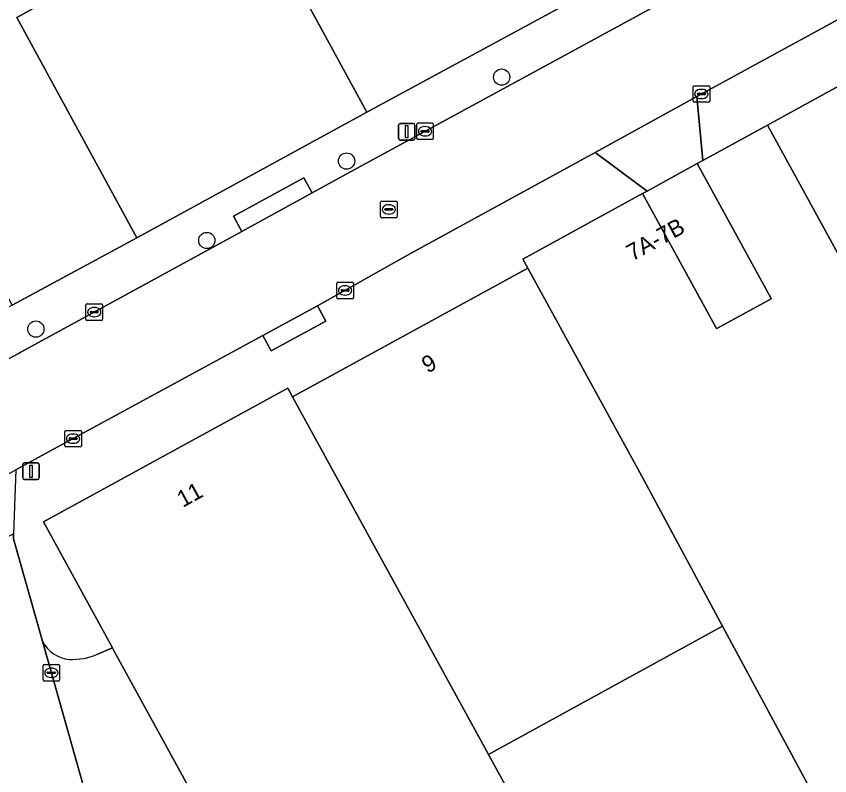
# Model space of a CAD drawing. Extents: x 158086 to 159499, y 382904 to 383981.
# Drawn here: x 159068.85 to 159117.78, y 383332.5 to 383378.15 of the extents above; entities that cross this region are included whole.
import ezdxf

# ---------------------------------------------------------------- set-up
doc = ezdxf.new("R2010")
doc.units = 0
for name, color, linetype in [('IMGEO_Boom', 7, 'Continuous'), ('IMGEO_Erf', 7, 'Continuous'), ('IMGEO_Groenvoorziening', 7, 'Continuous'), ('IMGEO_Kolk', 7, 'Continuous'), ('IMGEO_Lichtmast', 7, 'Continuous'), ('IMGEO_Pand', 7, 'Continuous'), ('IMGEO_Pand_nummerreeks', 7, 'Continuous'), ('IMGEO_Pand_overbouw', 7, 'Continuous'), ('IMGEO_Parkeervlak_open', 7, 'Continuous'), ('IMGEO_Rijbaan_lokaal_open', 7, 'Continuous'), ('IMGEO_Rioolput', 7, 'Continuous'), ('IMGEO_Voetpad_open', 7, 'Continuous')]:
    doc.layers.add(name, color=color, linetype=linetype)

msp = doc.modelspace()

# ---------------------------------------------------------------- linework, layer by layer
at = {"layer": 'IMGEO_Boom'}
for centre in [(159098.044, 383374.49), (159088.713, 383369.445), (159080.308, 383364.669), (159070.025, 383359.342)]:
    msp.add_circle(centre, 0.489, dxfattribs=at)
at = {"layer": 'IMGEO_Erf'}
msp.add_lwpolyline([(159109.812, 383369.293), (159106.79, 383367.637), (159106.522, 383367.49), (159110.969, 383359.377), (159110.971, 383359.374), (159110.975, 383359.373), (159110.978, 383359.372), (159110.982, 383359.373), (159114.255, 383361.167), (159114.257, 383361.169), (159114.259, 383361.171), (159114.26, 383361.174), (159114.26, 383361.178), (159114.259, 383361.181)], close=True, dxfattribs=at)
msp.add_lwpolyline([(159117.569, 383329.918), (159111.328, 383341.497), (159097.386, 383333.858), (159097.243, 383333.78), (159101.275, 383326.421)], dxfattribs=at)
at = {"layer": 'IMGEO_Groenvoorziening'}
msp.add_lwpolyline([(159084.743, 383404.979), (159075.798, 383421.458), (159053.402, 383409.303), (159062.857, 383375.234), (159061.513, 383372.552), (159062.602, 383371.565), (159068.6, 383360.784), (159076.091, 383364.838), (159068.874, 383378.068), (159082.67, 383385.686), (159089.926, 383372.386), (159102.385, 383379.135), (159100.961, 383381.758), (159098.17, 383380.243), (159093.696, 383388.485)], close=True, dxfattribs=at)
at = {"layer": 'IMGEO_Kolk'}
for p, q in [((159109.632, 383373.974), (159110.484, 383373.974)), ((159109.557, 383373.048), (159109.557, 383373.9)), ((159109.816, 383373.468), (159109.816, 383373.48)), ((159109.859, 383373.517), (159110.257, 383373.517)), ((159110.045, 383373.754), (159110.07, 383373.754)), ((159110.3, 383373.48), (159110.3, 383373.468)), ((159110.558, 383373.9), (159110.558, 383373.048)), ((159110.484, 383372.974), (159109.632, 383372.974)), ((159110.254, 383373.431), (159109.856, 383373.431)), ((159110.068, 383373.194), (159110.043, 383373.194)), ((159092.932, 383370.805), (159092.932, 383371.657)), ((159093.007, 383371.731), (159093.859, 383371.731)), ((159093.42, 383371.511), (159093.445, 383371.511)), ((159093.933, 383371.657), (159093.933, 383370.805)), ((159093.191, 383371.225), (159093.191, 383371.237)), ((159093.629, 383371.188), (159093.231, 383371.188)), ((159093.234, 383371.274), (159093.632, 383371.274)), ((159093.675, 383371.237), (159093.675, 383371.225)), ((159093.859, 383370.731), (159093.007, 383370.731)), ((159093.443, 383370.951), (159093.418, 383370.951)), ((159088.123, 383361.24), (159088.123, 383362.092)), ((159088.198, 383362.166), (159089.05, 383362.166)), ((159088.611, 383361.946), (159088.636, 383361.946)), ((159089.124, 383362.092), (159089.124, 383361.24)), ((159088.382, 383361.66), (159088.382, 383361.672)), ((159088.82, 383361.623), (159088.422, 383361.623)), ((159088.425, 383361.709), (159088.823, 383361.709)), ((159088.634, 383361.386), (159088.609, 383361.386)), ((159088.866, 383361.672), (159088.866, 383361.66)), ((159073.036, 383359.937), (159073.036, 383360.789)), ((159073.111, 383360.863), (159073.963, 383360.863)), ((159074.037, 383360.789), (159074.037, 383359.937)), ((159089.05, 383361.166), (159088.198, 383361.166)), ((159073.295, 383360.357), (159073.295, 383360.369)), ((159073.733, 383360.32), (159073.335, 383360.32)), ((159073.338, 383360.406), (159073.736, 383360.406)), ((159073.524, 383360.643), (159073.549, 383360.643)), ((159073.779, 383360.369), (159073.779, 383360.357)), ((159073.963, 383359.863), (159073.111, 383359.863)), ((159073.547, 383360.083), (159073.522, 383360.083)), ((159071.762, 383352.331), (159071.762, 383353.183)), ((159071.837, 383353.257), (159072.689, 383353.257)), ((159072.25, 383353.037), (159072.275, 383353.037)), ((159072.763, 383353.183), (159072.763, 383352.331)), ((159072.021, 383352.751), (159072.021, 383352.763)), ((159072.459, 383352.714), (159072.061, 383352.714)), ((159072.064, 383352.8), (159072.462, 383352.8)), ((159072.273, 383352.477), (159072.248, 383352.477)), ((159072.505, 383352.763), (159072.505, 383352.751)), ((159072.689, 383352.257), (159071.837, 383352.257)), ((159070.456, 383338.262), (159070.456, 383339.114)), ((159070.531, 383339.188), (159071.383, 383339.188)), ((159070.758, 383338.731), (159071.156, 383338.731)), ((159070.944, 383338.968), (159070.969, 383338.968)), ((159071.457, 383339.114), (159071.457, 383338.262)), ((159070.715, 383338.682), (159070.715, 383338.694)), ((159071.153, 383338.645), (159070.755, 383338.645)), ((159070.967, 383338.408), (159070.942, 383338.408)), ((159071.199, 383338.694), (159071.199, 383338.682)), ((159071.383, 383338.188), (159070.531, 383338.188))]:
    msp.add_line(p, q, dxfattribs=at)
for points in [[(159109.632, 383373.974), (159110.484, 383373.974)], [(159109.557, 383373.048), (159109.557, 383373.9)], [(159110.558, 383373.9), (159110.558, 383373.048)], [(159110.484, 383372.974), (159109.632, 383372.974)], [(159092.932, 383370.805), (159092.932, 383371.657)], [(159093.007, 383371.731), (159093.859, 383371.731)], [(159093.933, 383371.657), (159093.933, 383370.805)], [(159093.859, 383370.731), (159093.007, 383370.731)], [(159088.123, 383361.24), (159088.123, 383362.092)], [(159088.198, 383362.166), (159089.05, 383362.166)], [(159089.124, 383362.092), (159089.124, 383361.24)], [(159073.036, 383359.937), (159073.036, 383360.789)], [(159073.111, 383360.863), (159073.963, 383360.863)], [(159074.037, 383360.789), (159074.037, 383359.937)], [(159089.05, 383361.166), (159088.198, 383361.166)], [(159073.963, 383359.863), (159073.111, 383359.863)], [(159071.762, 383352.331), (159071.762, 383353.183)], [(159071.837, 383353.257), (159072.689, 383353.257)], [(159072.763, 383353.183), (159072.763, 383352.331)], [(159072.689, 383352.257), (159071.837, 383352.257)], [(159070.456, 383338.262), (159070.456, 383339.114)], [(159070.531, 383339.188), (159071.383, 383339.188)], [(159071.457, 383339.114), (159071.457, 383338.262)], [(159071.383, 383338.188), (159070.531, 383338.188)]]:
    msp.add_lwpolyline(points, dxfattribs=at)
for centre, radius, start, end in [((159109.634, 383373.898), 0.0765, 91.552, 178.448), ((159109.634, 383373.898), 0.0765, 91.552, 178.448), ((159110.482, 383373.898), 0.0765, 1.552, 88.448), ((159110.482, 383373.898), 0.0765, 1.552, 88.448), ((159109.856, 383373.477), 0.0403, 85.8775, 175.7526), ((159109.853, 383373.467), 0.0366, 178.938, 274.7102), ((159110.257, 383373.474), 0.043, 264.8664, 352.4533), ((159110.261, 383373.479), 0.0386, 1.7309, 96.639), ((159109.634, 383373.05), 0.0765, 181.552, 268.448), ((159109.634, 383373.05), 0.0765, 181.552, 268.448), ((159110.482, 383373.05), 0.0765, 271.552, 358.448), ((159110.482, 383373.05), 0.0765, 271.552, 358.448), ((159093.009, 383371.655), 0.0765, 91.552, 178.448), ((159093.009, 383371.655), 0.0765, 91.552, 178.448), ((159093.857, 383371.655), 0.0765, 1.552, 88.448), ((159093.857, 383371.655), 0.0765, 1.552, 88.448), ((159093.231, 383371.234), 0.0403, 85.8775, 175.7526), ((159093.228, 383371.224), 0.0366, 178.938, 274.7102), ((159093.632, 383371.231), 0.043, 264.8664, 352.4533), ((159093.636, 383371.236), 0.0386, 1.7309, 96.639), ((159093.009, 383370.807), 0.0765, 181.552, 268.448), ((159093.009, 383370.807), 0.0765, 181.552, 268.448), ((159093.857, 383370.807), 0.0765, 271.552, 358.448), ((159093.857, 383370.807), 0.0765, 271.552, 358.448), ((159088.2, 383362.09), 0.0765, 91.552, 178.448), ((159088.2, 383362.09), 0.0765, 91.552, 178.448), ((159089.048, 383362.09), 0.0765, 1.552, 88.448), ((159089.048, 383362.09), 0.0765, 1.552, 88.448), ((159088.2, 383361.242), 0.0765, 181.552, 268.448), ((159088.2, 383361.242), 0.0765, 181.552, 268.448), ((159088.422, 383361.669), 0.0403, 85.8775, 175.7526), ((159088.419, 383361.659), 0.0366, 178.938, 274.7102), ((159088.823, 383361.666), 0.043, 264.8664, 352.4533), ((159088.827, 383361.671), 0.0386, 1.7309, 96.639), ((159089.048, 383361.242), 0.0765, 271.552, 358.448), ((159089.048, 383361.242), 0.0765, 271.552, 358.448), ((159073.113, 383360.787), 0.0765, 91.552, 178.448), ((159073.113, 383360.787), 0.0765, 91.552, 178.448), ((159073.961, 383360.787), 0.0765, 1.552, 88.448), ((159073.961, 383360.787), 0.0765, 1.552, 88.448), ((159073.335, 383360.366), 0.0403, 85.8775, 175.7526), ((159073.332, 383360.356), 0.0366, 178.938, 274.7102), ((159073.736, 383360.363), 0.043, 264.8664, 352.4533), ((159073.74, 383360.368), 0.0386, 1.7309, 96.639), ((159073.113, 383359.939), 0.0765, 181.552, 268.448), ((159073.113, 383359.939), 0.0765, 181.552, 268.448), ((159073.961, 383359.939), 0.0765, 271.552, 358.448), ((159073.961, 383359.939), 0.0765, 271.552, 358.448), ((159071.839, 383353.181), 0.0765, 91.552, 178.448), ((159071.839, 383353.181), 0.0765, 91.552, 178.448), ((159072.687, 383353.181), 0.0765, 1.552, 88.448), ((159072.687, 383353.181), 0.0765, 1.552, 88.448), ((159072.061, 383352.76), 0.0403, 85.8775, 175.7526), ((159072.058, 383352.75), 0.0366, 178.938, 274.7102), ((159072.462, 383352.757), 0.043, 264.8664, 352.4533), ((159072.466, 383352.762), 0.0386, 1.7309, 96.639), ((159071.839, 383352.333), 0.0765, 181.552, 268.448), ((159071.839, 383352.333), 0.0765, 181.552, 268.448), ((159072.687, 383352.333), 0.0765, 271.552, 358.448), ((159072.687, 383352.333), 0.0765, 271.552, 358.448), ((159070.533, 383339.112), 0.0765, 91.552, 178.448), ((159070.533, 383339.112), 0.0765, 91.552, 178.448), ((159070.755, 383338.691), 0.0403, 85.8775, 175.7526), ((159071.16, 383338.693), 0.0386, 1.7309, 96.639), ((159071.381, 383339.112), 0.0765, 1.552, 88.448), ((159071.381, 383339.112), 0.0765, 1.552, 88.448), ((159070.533, 383338.264), 0.0765, 181.552, 268.448), ((159070.533, 383338.264), 0.0765, 181.552, 268.448), ((159070.752, 383338.681), 0.0366, 178.938, 274.7102), ((159071.156, 383338.688), 0.043, 264.8664, 352.4533), ((159071.381, 383338.264), 0.0765, 271.552, 358.448), ((159071.381, 383338.264), 0.0765, 271.552, 358.448)]:
    msp.add_arc(centre, radius, start, end, dxfattribs=at)
for centre, major_axis, ratio, start_param, end_param in [((159110.044, 383373.474), (-0.387, 0.002), 0.722429, 4.712389, 7.853982), ((159110.069, 383373.474), (-0.39, 0.002), 0.717154, 1.570796, 4.712389), ((159093.419, 383371.231), (-0.387, 0.002), 0.722429, 4.712389, 7.853982), ((159093.444, 383371.231), (-0.39, 0.002), 0.717154, 1.570796, 4.712389), ((159088.61, 383361.666), (-0.387, 0.002), 0.722429, 4.712389, 7.853982), ((159088.635, 383361.666), (-0.39, 0.002), 0.717154, 1.570796, 4.712389), ((159073.523, 383360.363), (-0.387, 0.002), 0.722429, 4.712389, 7.853982), ((159073.548, 383360.363), (-0.39, 0.002), 0.717154, 1.570796, 4.712389), ((159072.249, 383352.757), (-0.387, 0.002), 0.722429, 4.712389, 7.853982), ((159072.274, 383352.757), (-0.39, 0.002), 0.717154, 1.570796, 4.712389), ((159070.943, 383338.688), (-0.387, 0.002), 0.722429, 4.712389, 7.853982), ((159070.968, 383338.688), (-0.39, 0.002), 0.717154, 1.570796, 4.712389)]:
    msp.add_ellipse(centre, major_axis=major_axis, ratio=ratio, start_param=start_param, end_param=end_param, dxfattribs=at)
at = {"layer": 'IMGEO_Lichtmast'}
for p, q in [((159091.839, 383370.806), (159091.839, 383371.606)), ((159091.839, 383371.606), (159091.839, 383370.806)), ((159091.939, 383371.706), (159092.729, 383371.706)), ((159092.729, 383371.706), (159091.939, 383371.706)), ((159092.829, 383371.606), (159092.829, 383370.806)), ((159092.829, 383370.806), (159092.829, 383371.606)), ((159092.729, 383370.706), (159091.939, 383370.706)), ((159091.939, 383370.706), (159092.729, 383370.706)), ((159069.237, 383350.398), (159069.237, 383351.198)), ((159069.237, 383351.198), (159069.237, 383350.398)), ((159069.337, 383351.298), (159070.127, 383351.298)), ((159070.127, 383351.298), (159069.337, 383351.298)), ((159070.227, 383351.198), (159070.227, 383350.398)), ((159070.227, 383350.398), (159070.227, 383351.198)), ((159070.127, 383350.298), (159069.337, 383350.298)), ((159069.337, 383350.298), (159070.127, 383350.298))]:
    msp.add_line(p, q, dxfattribs=at)
for points in [[(159092.259, 383371.581), (159092.409, 383371.581), (159092.409, 383370.831), (159092.259, 383370.831), (159092.259, 383371.581)], [(159069.657, 383351.173), (159069.807, 383351.173), (159069.807, 383350.423), (159069.657, 383350.423), (159069.657, 383351.173)]]:
    msp.add_lwpolyline(points, dxfattribs=at)
for centre, start, end in [((159091.939, 383371.606), 90, 180), ((159091.939, 383371.606), 90, 180), ((159092.729, 383371.606), 0, 90), ((159092.729, 383371.606), 360, 90), ((159091.939, 383370.806), 180, 270), ((159091.939, 383370.806), 180, 270), ((159092.729, 383370.806), 270, 0), ((159092.729, 383370.806), 270, 0), ((159069.337, 383351.198), 90, 180), ((159069.337, 383351.198), 90, 180), ((159070.127, 383351.198), 0, 90), ((159070.127, 383351.198), 360, 90), ((159069.337, 383350.398), 180, 270), ((159069.337, 383350.398), 180, 270), ((159070.127, 383350.398), 270, 0), ((159070.127, 383350.398), 270, 0)]:
    msp.add_arc(centre, 0.1, start, end, dxfattribs=at)
at = {"layer": 'IMGEO_Pand'}
for points in [[(159127.054, 383373.038), (159124.651, 383377.423), (159114.036, 383371.607), (159125.801, 383350.15), (159125.956, 383350.235), (159131.183, 383353.098), (159136.409, 383355.962)], [(159099.614, 383363.014), (159085.471, 383355.266), (159097.243, 383333.78), (159097.386, 383333.858), (159111.328, 383341.497), (159106.474, 383350.502)], [(159085.471, 383355.266), (159085.18, 383355.798), (159070.489, 383347.749), (159074.637, 383340.178), (159074.76, 383339.954), (159082.552, 383325.731), (159086.939, 383328.134), (159092.165, 383330.998), (159095.413, 383325.069), (159101.275, 383326.421), (159097.243, 383333.78)]]:
    msp.add_lwpolyline(points, close=True, dxfattribs=at)
msp.add_lwpolyline([(159125.801, 383350.15), (159114.036, 383371.607), (159110.147, 383369.477), (159109.812, 383369.293), (159114.259, 383361.181), (159114.26, 383361.178), (159114.26, 383361.174), (159114.259, 383361.171), (159114.257, 383361.169), (159114.255, 383361.167), (159110.982, 383359.373), (159110.978, 383359.372), (159110.975, 383359.373), (159110.971, 383359.374), (159110.969, 383359.377), (159106.522, 383367.49), (159099.322, 383363.546), (159099.614, 383363.014), (159106.474, 383350.502), (159111.328, 383341.497), (159117.569, 383329.918)], dxfattribs=at)
at = {"layer": 'IMGEO_Pand_overbouw'}
msp.add_lwpolyline([(159114.255, 383361.167), (159114.257, 383361.169), (159114.259, 383361.171), (159114.26, 383361.174), (159114.26, 383361.178), (159114.259, 383361.181), (159109.812, 383369.293), (159106.79, 383367.637), (159106.522, 383367.49), (159110.969, 383359.377), (159110.971, 383359.374), (159110.975, 383359.373), (159110.978, 383359.372), (159110.982, 383359.373)], close=True, dxfattribs=at)
at = {"layer": 'IMGEO_Parkeervlak_open'}
msp.add_lwpolyline([(159089.926, 383372.386), (159082.67, 383385.686), (159068.874, 383378.068), (159076.091, 383364.838)], close=True, dxfattribs=at)
for points in [[(159070.418, 383340.584), (159075.909, 383321.155), (159078.442, 383321.65), (159084.175, 383322.77), (159082.552, 383325.731), (159074.76, 383339.954)], [(159074.76, 383339.954), (159074.637, 383340.178), (159073.697, 383339.781)]]:
    msp.add_lwpolyline(points, dxfattribs=at)
for centre, radius, start, end in [((159072.179, 383341.45), 1.962, 206.1896, 265.8933), ((159072.233, 383343.289), 3.801, 267.0519, 292.6447)]:
    msp.add_arc(centre, radius, start, end, dxfattribs=at)
at = {"layer": 'IMGEO_Rijbaan_lokaal_open'}
for points in [[(159157.026, 383406.034), (159145.569, 383399.789), (159133.419, 383393.006), (159115.499, 383383.237), (159100.897, 383375.295), (159088.92, 383368.773), (159086.641, 383367.527), (159082.416, 383365.217), (159069.088, 383357.93), (159069.019, 383357.893), (159059.614, 383352.899), (159062.139, 383347.304), (159062.921, 383347.691), (159068.821, 383350.891), (159069.945, 383351.501), (159083.677, 383358.95), (159086.963, 383360.732), (159092.564, 383363.887), (159103.669, 383369.959), (159109.778, 383373.322), (159121.995, 383379.996), (159128.162, 383383.366), (159138.371, 383388.952)], [(159070.418, 383340.584), (159068.679, 383346.739), (159068.69, 383347.032), (159063.659, 383344.298), (159063.017, 383343.949), (159067.356, 383328.595)], [(159065.633, 383326.061), (159062.41, 383325.734), (159063.794, 383319.724), (159071.837, 383320.359), (159075.909, 383321.155), (159070.418, 383340.584)]]:
    msp.add_lwpolyline(points, dxfattribs=at)
at = {"layer": 'IMGEO_Rioolput'}
for p, q in [((159090.758, 383366.113), (159090.758, 383366.965)), ((159090.833, 383367.039), (159091.685, 383367.039)), ((159091.246, 383366.819), (159091.271, 383366.819)), ((159091.759, 383366.965), (159091.759, 383366.113)), ((159091.017, 383366.533), (159091.017, 383366.545)), ((159091.455, 383366.496), (159091.057, 383366.496)), ((159091.06, 383366.582), (159091.458, 383366.582)), ((159091.269, 383366.259), (159091.244, 383366.259)), ((159091.501, 383366.545), (159091.501, 383366.533)), ((159091.685, 383366.039), (159090.833, 383366.039))]:
    msp.add_line(p, q, dxfattribs=at)
for points in [[(159090.758, 383366.113), (159090.758, 383366.965)], [(159090.833, 383367.039), (159091.685, 383367.039)], [(159091.759, 383366.965), (159091.759, 383366.113)], [(159091.685, 383366.039), (159090.833, 383366.039)]]:
    msp.add_lwpolyline(points, dxfattribs=at)
for centre, radius, start, end in [((159090.835, 383366.963), 0.0765, 91.552, 178.448), ((159090.835, 383366.963), 0.0765, 91.552, 178.448), ((159091.683, 383366.963), 0.0765, 1.552, 88.448), ((159091.683, 383366.963), 0.0765, 1.552, 88.448), ((159091.057, 383366.542), 0.0403, 85.8775, 175.7526), ((159091.054, 383366.532), 0.0366, 178.938, 274.7102), ((159091.458, 383366.539), 0.043, 264.8664, 352.4533), ((159091.462, 383366.544), 0.0386, 1.7309, 96.639), ((159090.835, 383366.115), 0.0765, 181.552, 268.448), ((159090.835, 383366.115), 0.0765, 181.552, 268.448), ((159091.683, 383366.115), 0.0765, 271.552, 358.448), ((159091.683, 383366.115), 0.0765, 271.552, 358.448)]:
    msp.add_arc(centre, radius, start, end, dxfattribs=at)
for centre, major_axis, ratio, start_param, end_param in [((159091.245, 383366.539), (-0.387, 0.002), 0.722429, 4.712389, 7.853982), ((159091.27, 383366.539), (-0.39, 0.002), 0.717154, 1.570796, 4.712389)]:
    msp.add_ellipse(centre, major_axis=major_axis, ratio=ratio, start_param=start_param, end_param=end_param, dxfattribs=at)
at = {"layer": 'IMGEO_Voetpad_open'}
for points in [[(159151.649, 383406.04), (159149.006, 383404.603), (159131.758, 383395.225), (159127.383, 383392.846), (159123.993, 383390.914), (159122.546, 383390.098), (159116.002, 383386.625), (159110.97, 383383.785), (159105.25, 383380.687), (159102.385, 383379.135), (159089.926, 383372.386), (159076.091, 383364.838), (159068.6, 383360.784), (159058.108, 383355.106), (159056.369, 383354.164), (159054.928, 383353.384)], [(159069.019, 383357.893), (159069.088, 383357.93), (159082.416, 383365.217), (159081.917, 383366.13), (159086.142, 383368.44), (159086.641, 383367.527), (159088.92, 383368.773), (159100.897, 383375.295), (159115.499, 383383.237), (159133.419, 383393.006), (159145.569, 383399.789), (159157.026, 383406.034)], [(159099.614, 383363.014), (159099.322, 383363.546), (159106.522, 383367.49), (159106.79, 383367.637), (159103.669, 383369.959), (159092.564, 383363.887), (159086.963, 383360.732), (159087.459, 383359.818), (159084.173, 383358.036), (159083.677, 383358.95), (159069.945, 383351.501), (159068.821, 383350.891), (159068.69, 383347.032), (159068.679, 383346.739), (159070.418, 383340.584)], [(159073.697, 383339.781), (159074.637, 383340.178), (159070.489, 383347.749), (159085.18, 383355.798), (159085.471, 383355.266), (159099.614, 383363.014)], [(159056.315, 383350.996), (159059.614, 383352.899), (159069.019, 383357.893)]]:
    msp.add_lwpolyline(points, dxfattribs=at)
for points in [[(159114.036, 383371.607), (159124.651, 383377.423), (159121.995, 383379.996), (159109.778, 383373.322), (159110.147, 383369.477)], [(159109.778, 383373.322), (159103.669, 383369.959), (159106.79, 383367.637), (159109.812, 383369.293), (159110.147, 383369.477)], [(159086.641, 383367.527), (159086.142, 383368.44), (159081.917, 383366.13), (159082.416, 383365.217)], [(159086.963, 383360.732), (159083.677, 383358.95), (159084.173, 383358.036), (159087.459, 383359.818)]]:
    msp.add_lwpolyline(points, close=True, dxfattribs=at)
for centre, radius, start, end in [((159072.179, 383341.45), 1.962, 206.1896, 265.8933), ((159072.233, 383343.289), 3.801, 267.0519, 292.6447)]:
    msp.add_arc(centre, radius, start, end, dxfattribs=at)

# ---------------------------------------------------------------- texts
at = {"layer": 'IMGEO_Pand_nummerreeks'}
for s, p in [('7A-7B', (159105.902, 383363.41)), ('9', (159093.585, 383356.663)), ('11', (159078.865, 383348.598))]:
    msp.add_text(s, height=1, rotation=28.7166, dxfattribs=at).set_placement(p)

doc.saveas('drawing.dxf')
